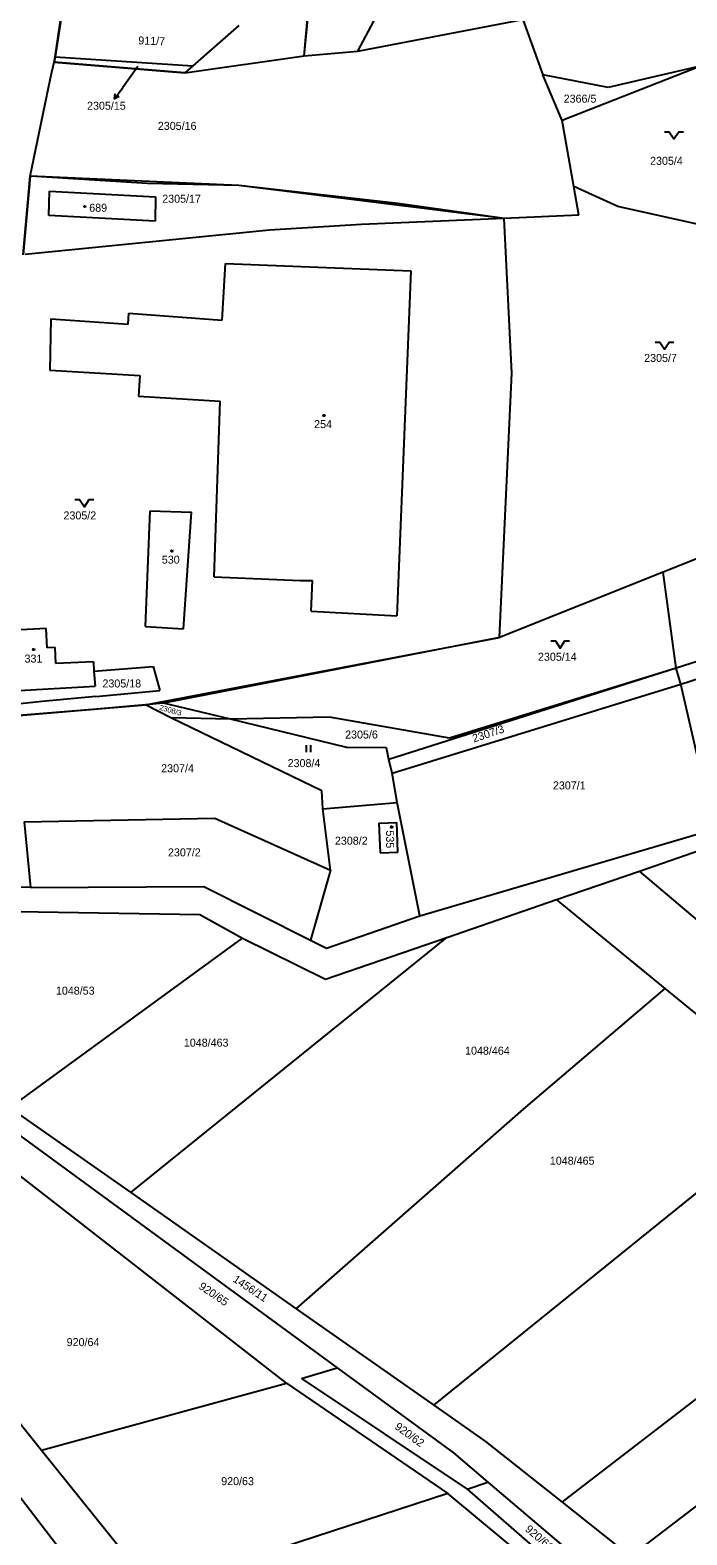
# Model space of a CAD drawing. Extents: x -580630 to -576196, y -1189024 to -1183567.
# Drawn here: x -578198.3 to -578058.7, y -1186024.3 to -1185704.7 of the extents above; entities that cross this region are included whole.
import ezdxf

# ---------------------------------------------------------------- set-up
doc = ezdxf.new("R2010")
doc.units = 0
for name, color, linetype in [('Vrstva 1', 7, 'Continuous'), ('Vrstva 16', 7, 'Continuous'), ('Vrstva 18', 7, 'Continuous'), ('Vrstva 19', 7, 'Continuous'), ('Vrstva 25', 7, 'Continuous'), ('Vrstva 6', 7, 'Continuous'), ('Vrstva 63', 7, 'Continuous')]:
    doc.layers.add(name, color=color, linetype=linetype)

msp = doc.modelspace()

# ---------------------------------------------------------------- linework, layer by layer
at = {"layer": 'Vrstva 1'}
for p, q in [((-578140, -1185710.18), (-578135.26, -1185656.38)), ((-578128.62, -1185709.18), (-578118.83, -1185690.84)), ((-578192.91, -1185710.36), (-578191.1, -1185697.85)), ((-578128.62, -1185709.18), (-578093.6, -1185702.43)), ((-578093.6, -1185702.43), (-578089.37, -1185714.21)), ((-578193.61, -1185713.64), (-578193.14, -1185711.5)), ((-578193.14, -1185711.5), (-578192.91, -1185710.36)), ((-578165.35, -1185713.76), (-578193.14, -1185711.5)), ((-578192.91, -1185710.36), (-578163.69, -1185712.31)), ((-578165.35, -1185713.76), (-578140, -1185710.18)), ((-578140, -1185710.18), (-578128.62, -1185709.18)), ((-578193.91, -1185714.95), (-578193.61, -1185713.64)), ((-578163.69, -1185712.31), (-578165.35, -1185713.76)), ((-578085.23, -1185723.92), (-578089.37, -1185714.21)), ((-578075.45, -1185716.94), (-578089.37, -1185714.21)), ((-578055.66, -1185712.27), (-578085.23, -1185723.92)), ((-578055.66, -1185712.27), (-578075.45, -1185716.94)), ((-578198.24, -1185735.73), (-578193.91, -1185714.95)), ((-578082.76, -1185737.94), (-578085.23, -1185723.92)), ((-578199.76, -1185752.44), (-578198.24, -1185735.73)), ((-578196.93, -1185735.81), (-578198.24, -1185735.73)), ((-578173.31, -1185737.29), (-578196.93, -1185735.81)), ((-578194.3, -1185744.06), (-578194.1, -1185738.91)), ((-578194.1, -1185738.91), (-578171.6, -1185740.11)), ((-578153.92, -1185737.72), (-578173.31, -1185737.29)), ((-578171.6, -1185740.11), (-578171.72, -1185745.32)), ((-578120.15, -1185741.53), (-578153.92, -1185737.72)), ((-578081.68, -1185744.04), (-578082.76, -1185737.94)), ((-578073.43, -1185742.18), (-578082.76, -1185737.94)), ((-578097.58, -1185744.75), (-578120.15, -1185741.53)), ((-578040.02, -1185749.64), (-578073.43, -1185742.18)), ((-578171.72, -1185745.32), (-578194.3, -1185744.06)), ((-578127.87, -1185746.01), (-578147.43, -1185747.19)), ((-578097.58, -1185744.75), (-578127.87, -1185746.01)), ((-578081.68, -1185744.04), (-578097.58, -1185744.75)), ((-578095.95, -1185777.55), (-578097.58, -1185744.75)), ((-578147.43, -1185747.19), (-578199.29, -1185752.4)), ((-578157.44, -1185766.36), (-578156.72, -1185754.32)), ((-578156.72, -1185754.32), (-578117.41, -1185755.84)), ((-578117.41, -1185755.84), (-578120.32, -1185829.11)), ((-578177.41, -1185767.18), (-578177.27, -1185764.85)), ((-578177.27, -1185764.85), (-578157.44, -1185766.36)), ((-578193.85, -1185766.04), (-578194.07, -1185776.98)), ((-578193.85, -1185766.04), (-578177.41, -1185767.18)), ((-578194.07, -1185776.98), (-578174.95, -1185778.11)), ((-578174.95, -1185778.11), (-578175.21, -1185782.5)), ((-578098.51, -1185833.73), (-578095.95, -1185777.55)), ((-578175.21, -1185782.5), (-578157.85, -1185783.53)), ((-578159.17, -1185820.85), (-578157.85, -1185783.53)), ((-578173.72, -1185831.36), (-578172.75, -1185806.79)), ((-578172.75, -1185806.79), (-578163.97, -1185807.14)), ((-578165.68, -1185831.91), (-578163.97, -1185807.14)), ((-578056.48, -1185816.94), (-578063.77, -1185819.85)), ((-578063.77, -1185819.85), (-578098.51, -1185833.73)), ((-578061.02, -1185840.27), (-578063.77, -1185819.85)), ((-578159.17, -1185820.85), (-578140.91, -1185821.6)), ((-578140.91, -1185821.6), (-578138.26, -1185821.65)), ((-578138.57, -1185828.14), (-578138.26, -1185821.65)), ((-578138.57, -1185828.14), (-578120.32, -1185829.11)), ((-578027.09, -1185829.42), (-578061.02, -1185840.27)), ((-578194.82, -1185831.8), (-578201.57, -1185832.15)), ((-578194.66, -1185835.9), (-578194.82, -1185831.8)), ((-578173.72, -1185831.36), (-578165.68, -1185831.91)), ((-578192.96, -1185835.82), (-578194.66, -1185835.9)), ((-578192.81, -1185839.22), (-578192.96, -1185835.82)), ((-578098.51, -1185833.73), (-578169.94, -1185847.68)), ((-578184.82, -1185838.89), (-578192.81, -1185839.22)), ((-578184.82, -1185838.89), (-578184.68, -1185840.89)), ((-578060.01, -1185843.67), (-578044.18, -1185838.47)), ((-578184.68, -1185840.89), (-578172.08, -1185839.87)), ((-578184.68, -1185840.89), (-578184.45, -1185844.09)), ((-578172.08, -1185839.87), (-578170.72, -1185845.02)), ((-578061.02, -1185840.27), (-578122.02, -1185859.63)), ((-578061.02, -1185840.27), (-578109.18, -1185855.11)), ((-578060.01, -1185843.67), (-578061.02, -1185840.27)), ((-578201.86, -1185845.03), (-578184.45, -1185844.09)), ((-578184.28, -1185846.24), (-578170.72, -1185845.02)), ((-578121.37, -1185862.57), (-578060.01, -1185843.67)), ((-578052.97, -1185874.42), (-578060.01, -1185843.67)), ((-578195.69, -1185847.35), (-578201.68, -1185847.94)), ((-578184.07, -1185848.92), (-578201.51, -1185850.39)), ((-578184.28, -1185846.24), (-578195.69, -1185847.35)), ((-578173.74, -1185848.01), (-578184.07, -1185848.92)), ((-578169.94, -1185847.68), (-578173.74, -1185848.01)), ((-578168.36, -1185850.77), (-578173.74, -1185848.01)), ((-578155.67, -1185851.09), (-578169.94, -1185847.68)), ((-578136.25, -1185866.32), (-578168.36, -1185850.77)), ((-578155.67, -1185851.09), (-578168.36, -1185850.77)), ((-578134.62, -1185850.62), (-578155.67, -1185851.09)), ((-578130.98, -1185857.1), (-578155.67, -1185851.09)), ((-578109.18, -1185855.11), (-578134.62, -1185850.62)), ((-578122.57, -1185857.14), (-578130.98, -1185857.1)), ((-578122.02, -1185859.63), (-578122.57, -1185857.14)), ((-578121.37, -1185862.57), (-578122.02, -1185859.63)), ((-578120.27, -1185868.75), (-578121.37, -1185862.57)), ((-578136.05, -1185870.14), (-578136.25, -1185866.32)), ((-578134.44, -1185883.12), (-578136.05, -1185870.14)), ((-578115.48, -1185892.88), (-578120.27, -1185868.75)), ((-578199.48, -1185872.89), (-578159, -1185872.14)), ((-578199.48, -1185872.89), (-578198.16, -1185886.81)), ((-578159, -1185872.14), (-578134.44, -1185883.12)), ((-578124.14, -1185873.15), (-578120.34, -1185873.01)), ((-578124.14, -1185873.15), (-578123.91, -1185879.44)), ((-578120.11, -1185879.31), (-578120.34, -1185873.01)), ((-578115.48, -1185892.88), (-578052.97, -1185874.42)), ((-578068.83, -1185883.34), (-578052.5, -1185877.72)), ((-578123.91, -1185879.44), (-578120.11, -1185879.31)), ((-578134.44, -1185883.12), (-578138.67, -1185898.03)), ((-578086.44, -1185889.41), (-578068.83, -1185883.34)), ((-578198.16, -1185886.81), (-578205.46, -1185886.68)), ((-578198.16, -1185886.81), (-578161.32, -1185886.61)), ((-578161.32, -1185886.61), (-578138.67, -1185898.03)), ((-578109.71, -1185897.43), (-578086.44, -1185889.41)), ((-578200.87, -1185891.94), (-578162.23, -1185892.55)), ((-578162.23, -1185892.55), (-578153.12, -1185897.6)), ((-578135.28, -1185899.74), (-578115.48, -1185892.88)), ((-578153.12, -1185897.6), (-578135.47, -1185906.3)), ((-578138.67, -1185898.03), (-578135.28, -1185899.74)), ((-578135.47, -1185906.3), (-578109.71, -1185897.43)), ((-578202.54, -1185933.62), (-578176.85, -1185951.64)), ((-578205.72, -1185935.67), (-578133, -1185988.86)), ((-578176.85, -1185951.64), (-578141.7, -1185976.3)), ((-578182.12, -1186040.09), (-578231.52, -1185976)), ((-578221.52, -1185974.45), (-578195.83, -1186006.37)), ((-578141.7, -1185976.3), (-578112.5, -1185996.78)), ((-578133, -1185988.86), (-578108.33, -1186006.9)), ((-578112.5, -1185996.78), (-578101.54, -1186004.47)), ((-578101.54, -1186004.47), (-578085.26, -1186017.4)), ((-578195.83, -1186006.37), (-578172.04, -1186035.92)), ((-578108.33, -1186006.9), (-578100.99, -1186013.13)), ((-578100.99, -1186013.13), (-578081.25, -1186029.9)), ((-578085.26, -1186017.4), (-578070.71, -1186028.95))]:
    msp.add_line(p, q, dxfattribs=at)
at = {"layer": 'Vrstva 16'}
for p in [(-578175.34, -1185712.48), (-578180.341, -1185719.321)]:
    msp.add_line(p, (-578178.57, -1185716.9), dxfattribs=at)
msp.add_lwpolyline([(-578179.347, -1185718.809), (-578180.341, -1185719.321), (-578180.154, -1185718.219)], dxfattribs=at)
at = {"layer": 'Vrstva 25'}
for p, q in [((-578139.63, -1185856.6), (-578139.63, -1185858.1)), ((-578138.63, -1185858.1), (-578138.63, -1185856.6))]:
    msp.add_line(p, q, dxfattribs=at)
for points in [[(-578063.48, -1185726.29), (-578062.48, -1185726.29), (-578061.48, -1185727.79), (-578060.48, -1185726.29), (-578059.48, -1185726.29)], [(-578065.49, -1185771), (-578064.49, -1185771), (-578063.49, -1185772.5), (-578062.49, -1185771), (-578061.49, -1185771)], [(-578188.73, -1185804.45), (-578187.73, -1185804.45), (-578186.73, -1185805.95), (-578185.73, -1185804.45), (-578184.73, -1185804.45)], [(-578087.67, -1185834.47), (-578086.67, -1185834.47), (-578085.67, -1185835.97), (-578084.67, -1185834.47), (-578083.67, -1185834.47)]]:
    msp.add_lwpolyline(points, dxfattribs=at)
for points in [[(-578186.54, -1185742.05), (-578186.45, -1185742.2), (-578186.54, -1185742.35), (-578186.72, -1185742.35), (-578186.81, -1185742.2), (-578186.72, -1185742.05)], [(-578135.75, -1185786.41), (-578135.66, -1185786.56), (-578135.75, -1185786.71), (-578135.93, -1185786.71), (-578136.02, -1185786.56), (-578135.93, -1185786.41)], [(-578168.07, -1185815.2), (-578167.98, -1185815.35), (-578168.07, -1185815.5), (-578168.25, -1185815.5), (-578168.34, -1185815.35), (-578168.25, -1185815.2)], [(-578197.42, -1185836.14), (-578197.33, -1185836.29), (-578197.42, -1185836.44), (-578197.6, -1185836.44), (-578197.69, -1185836.29), (-578197.6, -1185836.14)], [(-578121.36, -1185873.83), (-578121.27, -1185873.98), (-578121.36, -1185874.13), (-578121.54, -1185874.13), (-578121.63, -1185873.98), (-578121.54, -1185873.83)]]:
    msp.add_lwpolyline(points, close=True, dxfattribs=at)
at = {"layer": 'Vrstva 6'}
for p, q in [((-578153.89, -1185703.74), (-578163.69, -1185712.31)), ((-578136.05, -1185870.14), (-578120.27, -1185868.75)), ((-577967.42, -1185969.19), (-578068.83, -1185883.34)), ((-578063.34, -1185908.29), (-578086.44, -1185889.41)), ((-578202.54, -1185933.62), (-578153.12, -1185897.6)), ((-578176.85, -1185951.64), (-578109.71, -1185897.43)), ((-578093.43, -1185933.89), (-578063.34, -1185908.29)), ((-578033.3, -1185932.82), (-578063.34, -1185908.29)), ((-578141.7, -1185976.3), (-578093.43, -1185933.89)), ((-578112.5, -1185996.78), (-578033.3, -1185932.82)), ((-578143.81, -1185992.09), (-578207.24, -1185942.73)), ((-578085.26, -1186017.4), (-578005.18, -1185955.79)), ((-578070.71, -1186028.95), (-577990.66, -1185967.65)), ((-578140.58, -1185991.13), (-578133, -1185988.86)), ((-578195.83, -1186006.37), (-578143.81, -1185992.09)), ((-578143.81, -1185992.09), (-578109.49, -1186015.58)), ((-578140.58, -1185991.13), (-578105.39, -1186014.6)), ((-578105.39, -1186014.6), (-578100.99, -1186013.13)), ((-578105.39, -1186014.6), (-578086.13, -1186031.42)), ((-578109.49, -1186015.58), (-578172.04, -1186035.92)), ((-578089.2, -1186032.38), (-578109.49, -1186015.58))]:
    msp.add_line(p, q, dxfattribs=at)
at = {"layer": 'Vrstva 63'}
for p, q in [((-578140, -1185710.18), (-578132.56, -1185635.04)), ((-578186.417, -1185668.039), (-578192.91, -1185710.36)), ((-578192.91, -1185710.36), (-578193.14, -1185711.5)), ((-578193.14, -1185711.5), (-578165.35, -1185713.76)), ((-578165.35, -1185713.76), (-578140, -1185710.18)), ((-578198.24, -1185735.73), (-578199.76, -1185752.44)), ((-578153.92, -1185737.72), (-578198.24, -1185735.73)), ((-578097.58, -1185744.75), (-578153.92, -1185737.72)), ((-578095.95, -1185777.55), (-578097.58, -1185744.75)), ((-578098.51, -1185833.73), (-578095.95, -1185777.55)), ((-578173.74, -1185848.01), (-578098.51, -1185833.73)), ((-578201.51, -1185850.39), (-578173.74, -1185848.01))]:
    msp.add_line(p, q, dxfattribs=at)

# ---------------------------------------------------------------- texts
at = {"layer": 'Vrstva 16'}
msp.add_text('2305/15', height=1.7, dxfattribs=at).set_placement((-578186.155, -1185721.63))
at = {"layer": 'Vrstva 18'}
for s, height, rotation, p in [('911/7', 1.7, 357.75485, (-578175.295, -1185707.734)), ('2308/3', 1.14, 344.46223, (-578170.888, -1185849.065)), ('2307/3', 1.7, 18.33465, (-578103.976, -1185856.04)), ('1456/11', 1.7, 326.47135, (-578155.33, -1185970.423)), ('920/65', 1.7, 326.01299, (-578162.59, -1185971.933)), ('920/62', 1.7, 323.89304, (-578120.941, -1186001.688)), ('920/61', 1.7, 319.36668, (-578093.231, -1186023.357))]:
    msp.add_text(s, height=height, rotation=rotation, dxfattribs=at).set_placement(p)
for s, height, p in [('2305/15', 0.1, (-578175.619, -1185712.48)), ('2366/5', 1.7, (-578084.91, -1185720.13)), ('2305/16', 1.7, (-578171.118, -1185725.91)), ('2305/4', 1.7, (-578066.557, -1185733.33)), ('2305/17', 1.7, (-578170.188, -1185741.38)), ('2305/7', 1.7, (-578067.807, -1185775.2)), ('2305/2', 1.7, (-578191.16, -1185808.65)), ('2305/14', 1.7, (-578090.368, -1185838.67)), ('2305/18', 1.7, (-578182.888, -1185844.34)), ('2305/6', 1.7, (-578131.337, -1185855.19)), ('2307/4', 1.7, (-578170.41, -1185862.35)), ('2308/4', 1.7, (-578143.547, -1185861.26)), ('2307/1', 1.7, (-578087.192, -1185866)), ('2308/2', 1.7, (-578133.5, -1185877.74)), ('2307/2', 1.7, (-578168.963, -1185880.22)), ('1048/53', 1.7, (-578192.771, -1185909.59)), ('1048/463', 1.7, (-578165.594, -1185920.64)), ('1048/464', 1.7, (-578105.846, -1185922.34)), ('1048/465', 1.7, (-578087.843, -1185945.71)), ('920/64', 1.7, (-578190.483, -1185984.25)), ('920/63', 1.7, (-578157.66, -1186013.78))]:
    msp.add_text(s, height=height, dxfattribs=at).set_placement(p)
at = {"layer": 'Vrstva 19'}
for s, p in [('689', (-578185.691, -1185743.3)), ('254', (-578137.915, -1185789.26)), ('530', (-578170.275, -1185818.05)), ('331', (-578199.44, -1185839.06))]:
    msp.add_text(s, height=1.7, dxfattribs=at).set_placement(p)
msp.add_text('535', height=1.7, rotation=269.97771, dxfattribs=at).set_placement((-578122.629, -1185874.705))

doc.saveas('drawing.dxf')
